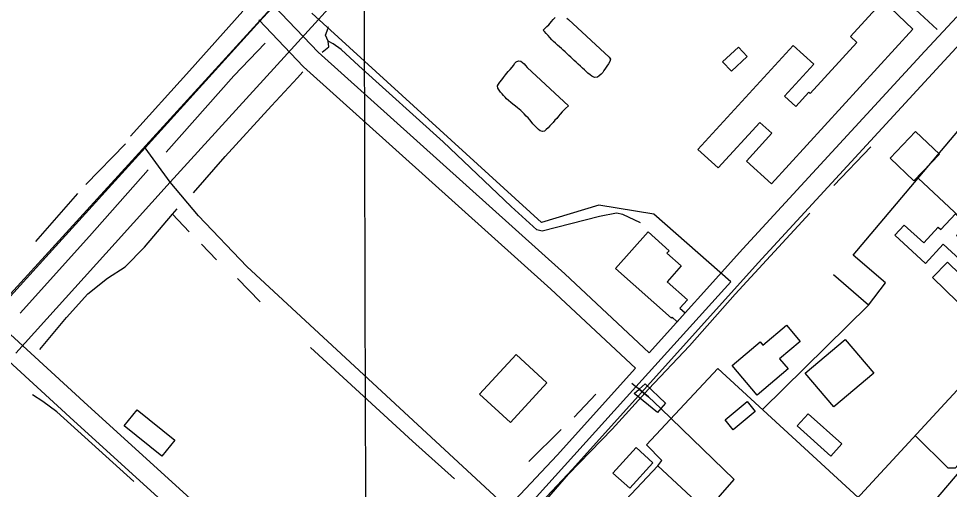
# Model space of a CAD drawing. Extents: x 3355677 to 3393573, y 612928 to 638357.
# Drawn here: x 3380357 to 3381706, y 621073 to 621756 of the extents above; entities that cross this region are included whole.
import ezdxf

# ---------------------------------------------------------------- set-up
doc = ezdxf.new("R2010")
doc.units = 0
for name, color, linetype in [('V-BLDG-OTLN', 7, 'Continuous'), ('V-BRDG-OTLN', 7, 'Continuous'), ('V-GRID-MAJR', 7, 'Continuous'), ('V-RAIL-TRAK', 7, 'Continuous'), ('V-ROAD-CNTR', 7, 'Continuous'), ('V-SITE-OTLN', 7, 'Continuous'), ('V-TOPO-SHOR', 7, 'Continuous'), ('V-UTIL-LINE', 7, 'Continuous')]:
    doc.layers.add(name, color=color, linetype=linetype)

msp = doc.modelspace()

# ---------------------------------------------------------------- linework, layer by layer
at = {"layer": 'V-BLDG-OTLN'}
for points in [[(3381652.708, 621740.496), (3381447.786, 621516.09), (3381411.597, 621549.137), (3381448.406, 621589.446), (3381431.127, 621605.223), (3381370.771, 621539.126), (3381341.435, 621565.916), (3381479.173, 621716.751), (3381509.205, 621689.327), (3381466.977, 621643.085), (3381483.333, 621628.149), (3381502.207, 621648.8150000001), (3381504.122, 621647.068), (3381571.739, 621721.1140000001), (3381562.467, 621729.58), (3381609.963, 621781.591)], [(3381377.0763642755, 621693.1637010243), (3381400.1077985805, 621714.4234865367), (3381412.8093317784, 621700.6634922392), (3381389.7778974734, 621679.4037067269)], [(3381619.7922488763, 621553.2034464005), (3381656.9968735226, 621592.1797198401), (3381691.5066767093, 621559.2385440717), (3381654.302052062, 621520.2622706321)], [(3381671.170063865, 621400.8416502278), (3381626.8788440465, 621441.5895724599), (3381640.5085650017, 621456.404486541), (3381668.7566913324, 621430.4162103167), (3381689.801545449, 621453.2910517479), (3381693.601225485, 621449.7953461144), (3381714.540149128, 621472.5550457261), (3381731.1589517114, 621457.2657473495), (3381716.222754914, 621441.0307508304), (3381735.873625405, 621422.9519499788), (3381720.796187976, 621406.5634310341), (3381696.7699283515, 621428.6675898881)], [(3381222.008, 621393.491), (3381269.0500000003, 621446.3910000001), (3381299.558, 621419.261), (3381296.24, 621415.527), (3381317.002, 621397.063), (3381296.7600000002, 621374.299), (3381326.288, 621348.0380000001), (3381315.319, 621335.703), (3381322.62, 621329.208), (3381311.092, 621316.247), (3381303.848, 621322.688), (3381302.867, 621321.584)], [(3381717.855526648, 621345.146283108), (3381681.5695992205, 621380.31021278), (3381703.128556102, 621402.5571682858), (3381739.41448353, 621367.3932386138)], [(3381427.45510745, 621210.064553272), (3381391.05518025, 621252.713467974), (3381431.347099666, 621287.1013991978), (3381435.518091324, 621282.2144089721), (3381469.572023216, 621311.2783508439), (3381489.577983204, 621287.838397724), (3381459.779042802, 621262.404448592), (3381472.0010183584, 621248.084477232)], [(3381596.23476989, 621241.8794896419), (3381538.36988562, 621192.733587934), (3381496.8599686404, 621241.607490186), (3381554.7248529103, 621290.7533918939)], [(3381024.628, 621211.223), (3381077.606, 621268.899), (3381122.389, 621227.763), (3381069.411, 621170.087)], [(3381380.6196618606, 621174.0706047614), (3381412.50934013, 621200.645336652), (3381424.41714349, 621186.355972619), (3381392.5274652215, 621159.7812407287)], [(3380564.1388340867, 621121.5187303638), (3380509.73694289, 621165.52064236), (3380528.567905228, 621188.8025957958), (3380582.969796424, 621144.8006838)], [(3381485.1469406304, 621165.2123607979), (3381501.091779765, 621182.9288487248), (3381549.7387107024, 621139.1466108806), (3381533.7938715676, 621121.4301229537)], [(3381218.0425262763, 621097.0387793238), (3381251.691458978, 621134.1147051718), (3381276.049410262, 621112.0077493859), (3381242.4004775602, 621074.9318235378)]]:
    msp.add_lwpolyline(points, close=True, dxfattribs=at)
at = {"layer": 'V-BRDG-OTLN'}
msp.add_lwpolyline([(3381264.8680000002, 621226.319), (3381294.2430000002, 621198.061), (3381287.73, 621190.417), (3381282.946, 621184.802), (3381248.849, 621212.098), (3381256.3710000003, 621218.774)], close=True, dxfattribs=at)
msp.add_lwpolyline([(3381256.3710000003, 621218.774), (3381269.728, 621207.371), (3381287.73, 621190.417)], dxfattribs=at)
at = {"layer": 'V-GRID-MAJR'}
msp.add_spline([(3380867.299, 618367.203), (3380850.557, 624425.373), (3380833.806, 630486.627), (3380817.056, 636547.903), (3380817.048, 636550.964)], degree=3, dxfattribs=at)
at = {"layer": 'V-RAIL-TRAK'}
msp.add_lwpolyline([(3380352.6180000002, 621270.75), (3380496.7460000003, 621429.9720000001), (3380576.2, 621518.388), (3380756.577, 621716.024), (3380791.531, 621754.129), (3380988.411, 621971.166), (3381228.473, 622233.525), (3381284.054, 622294.185), (3381306.678, 622314.102), (3381331.119, 622332.5480000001), (3381382.119, 622371.0380000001), (3381417.934, 622404.226), (3381617.665, 622615.6)], dxfattribs=at)
at = {"layer": 'V-ROAD-CNTR'}
for p, q in [((3381251.395, 621221.9010000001), (3381245.3200000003, 621226.97)), ((3381256.3710000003, 621218.774), (3381251.395, 621221.9010000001)), ((3381393.7800000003, 621087.823), (3381287.73, 621190.417)), ((3381313.75, 620995.935), (3381393.7800000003, 621087.823))]:
    msp.add_line(p, q, dxfattribs=at)
for points in [[(3379694.12, 620644.703), (3382535.952, 623757.551), (3384147.191, 625535.174)], [(3380013.162, 620986.814), (3380148.012, 621136.819), (3380307.222, 621312.087), (3380410.13, 621425.376), (3380539.8310000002, 621568.355), (3380711.0500000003, 621757.099), (3380717.8310000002, 621764.574), (3381051.174, 622131.482), (3381182.666, 622275.468), (3381362.681, 622472.594), (3381699.823, 622844.278), (3382051.221, 623227.438), (3382358.918, 623567.588), (3382672.3200000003, 623912.5210000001), (3382981.928, 624250.768), (3383331.417, 624635.829), (3383600.1890000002, 624929.17), (3383887.949, 625245.439), (3384037.357, 625413.979), (3384075.974, 625457.542)], [(3380726.767, 621774.258), (3380790.6, 621707.121), (3381148.342, 621385.496), (3381270.841, 621271.184)], [(3381270.84, 621271.182), (3381406.2970000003, 621421.729), (3381670.3680000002, 621708.371), (3381716.602, 621758.353)], [(3380705.025, 621753.586), (3380769.668, 621685.5970000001), (3381128.078, 621363.372), (3381250.772, 621248.879)], [(3380957.3657174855, 620887.8758583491), (3381159.558, 621102.652), (3381428.481, 621401.531), (3381692.412, 621688.0210000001), (3381738.5100000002, 621737.857)], [(3381072.004, 621040.383), (3380915.674, 621185.408), (3380687.341, 621396.352), (3380617.203, 621469.834), (3380576.2, 621518.388), (3380555.558, 621547.122), (3380539.8310000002, 621568.355)], [(3382094.7290000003, 620468.251), (3382002.521, 620553.496), (3381677.8000000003, 620841.034), (3381618.3170000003, 620898.261), (3381606.045, 620920.5650000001), (3381607.029, 620951.304), (3381622.511, 620983.609), (3381673.13, 621043.121), (3381756.523, 621140.696), (3381918.649, 621307.993), (3382051.015, 621451.0650000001)], [(3380314.931, 621324.7170000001), (3380456.941, 621195.047), (3380753.923, 620924.6950000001), (3380860.614, 620826.942)], [(3380294.703, 621302.563), (3380436.7290000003, 621172.877), (3380733.693, 620902.5430000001), (3380840.5500000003, 620804.636)], [(3380860.613, 620826.941), (3380899.519, 620870.197), (3381137.482, 621122.97), (3381250.771, 621248.878)], [(3381287.73, 621190.417), (3381269.728, 621207.371), (3381256.3710000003, 621218.774)]]:
    msp.add_lwpolyline(points, dxfattribs=at)
at = {"layer": 'V-SITE-OTLN'}
for p, q in [((3381114.8019789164, 621460.2037606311), (3380781.434835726, 621763.3096493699)), ((3381197.839484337, 621485.0103763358), (3381114.8019789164, 621460.2037606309)), ((3381277.2122338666, 621472.0281817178), (3381197.839484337, 621485.0103763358)), ((3381388.9553078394, 621374.1422391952), (3381277.2122338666, 621472.0281817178)), ((3381251.3930434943, 621221.9010337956), (3381388.9553078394, 621374.1422391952)), ((3381089.503732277, 621042.737791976), (3381251.3930434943, 621221.9010337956))]:
    msp.add_line(p, q, dxfattribs=at)
at = {"layer": 'V-TOPO-SHOR'}
for p, q in [((3380453.8340000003, 621515.181), (3380511.288, 621573.932)), ((3381538.451, 621513.6), (3381592.215, 621569.588)), ((3380381.335, 621432.7660000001), (3380442.537, 621501.92)), ((3380603.602, 621446.667), (3380579.673, 621472.157)), ((3380643.421, 621406.1460000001), (3380621.614, 621428.764)), ((3380706.932, 621344.902), (3380673.748, 621378.827)), ((3380927.762, 621143.307), (3380779.9080000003, 621278.963)), ((3381216.863, 621160.64), (3381269.6750000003, 621218.518)), ((3381162.055, 621178.0430000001), (3381193.145, 621211.219)), ((3381096.091, 621113.572), (3381143.207, 621160.027)), ((3380988.417, 621088.6730000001), (3380927.762, 621143.307))]:
    msp.add_line(p, q, dxfattribs=at)
for points in [[(3380518.813, 621585.292), (3380604.503, 621680.033), (3380681.715, 621766.241)], [(3381212.4620000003, 621699.634), (3381214.404, 621696.628), (3381213.795, 621693.302), (3381211.795, 621690.125), (3381209.333, 621686.795), (3381207.176, 621683.852), (3381205.024, 621680.367), (3381203.254, 621677.426), (3381200.866, 621674.868), (3381198.089, 621672.617), (3381195.546, 621670.6), (3381191.45, 621670.434), (3381187.735, 621672.046), (3381185.1010000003, 621674.1240000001), (3381181.924, 621676.742), (3381178.824, 621679.439), (3381176.731, 621681.595), (3381174.173, 621683.983), (3381171.306, 621686.447), (3381167.662, 621689.761), (3381164.951, 621692.227), (3381162.159, 621694.768), (3381159.526, 621697.156), (3381156.89, 621699.7000000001), (3381154.332, 621702.241), (3381151.309, 621705.248), (3381148.829, 621707.48), (3381146.193, 621709.868), (3381143.6350000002, 621712.18), (3381140.768, 621714.644), (3381137.745, 621717.339), (3381134.646, 621720.112), (3381131.857, 621722.5), (3381129.606, 621724.812), (3381126.583, 621727.9720000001), (3381124.1010000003, 621730.981), (3381121.541, 621734.063), (3381119.059, 621736.76), (3381117.044, 621739.0750000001), (3381119.2, 621741.321), (3381122.207, 621744.037), (3381125.058, 621746.6730000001), (3381127.292, 621748.997), (3381129.295, 621751.555), (3381131.5270000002, 621754.189), (3381134.147, 621757.056)], [(3380796.665, 621706.86), (3380806.1040000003, 621714.458), (3380805.131, 621722.971), (3380801.3200000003, 621731.474), (3380805.074, 621741.895), (3380806.014, 621743.789)], [(3381151.309, 621756.182), (3381153.865, 621754.103), (3381212.4620000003, 621699.634)], [(3380570.646, 621561.796), (3380668.569, 621672.631), (3380713.774, 621720.01)], [(3381258.215, 621459.406), (3381232.631, 621471.628), (3381223.163, 621473.492), (3381198.575, 621468.687), (3381115.373, 621447.62), (3381107.7970000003, 621449.487), (3381070.794, 621483.439), (3380972.107, 621576.816), (3380849.7120000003, 621687.15), (3380824.094, 621710.728), (3380812.713, 621719.209), (3380805.131, 621722.971)], [(3381153.781, 621629.1240000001), (3381149.386, 621625.169), (3381147.076, 621622.8420000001), (3381144.764, 621620.518), (3381141.606, 621616.952), (3381139.218, 621614.085), (3381136.598, 621611.062), (3381134.134, 621608.351), (3381131.284, 621605.094), (3381128.971, 621602.692), (3381126.661, 621600.212), (3381124.12, 621597.345), (3381121.498, 621594.707), (3381118.879, 621592.536), (3381115.788, 621591.832), (3381112.538, 621593.058), (3381110.06, 621594.906), (3381106.804, 621598.066), (3381104.555, 621600.609), (3381102.073, 621603.307), (3381099.591, 621606.313), (3381097.42, 621609.012), (3381095.169, 621611.556), (3381092.4560000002, 621614.331), (3381089.586, 621617.4130000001), (3381087.106, 621619.957), (3381084.704, 621622.189), (3381082.224, 621624.4230000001), (3381079.666, 621626.502), (3381077.032, 621628.583), (3381073.004, 621631.7390000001), (3381069.9050000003, 621634.047), (3381066.727, 621636.8200000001), (3381064.015, 621639.3640000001), (3381061.842, 621641.752), (3381059.593, 621644.142), (3381057.4220000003, 621646.532), (3381055.096, 621649.1510000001), (3381053.079, 621651.775), (3381051.137, 621654.705), (3381050.664, 621657.949), (3381052.358, 621660.505), (3381054.359, 621663.295), (3381056.898, 621666.934), (3381059.5160000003, 621670.42), (3381062.286, 621673.983), (3381064.365, 621676.6190000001), (3381066.2120000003, 621679.019), (3381068.988, 621682.042), (3381071.914, 621685.22), (3381073.761, 621687.698), (3381075.838, 621690.797), (3381078.074, 621693.046), (3381081.316, 621694.3690000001), (3381084.409, 621693.836), (3381087.043, 621692.069), (3381089.289, 621690.066), (3381091.538, 621687.4450000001), (3381093.789, 621684.745), (3381153.781, 621629.1240000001)], [(3380609.934, 621502.86), (3380656.137, 621555.99), (3380723.097, 621629.05), (3380760.821, 621669.85), (3380768.366, 621678.388)], [(3380358.772, 621328.733), (3380459.525, 621440.523), (3380544.267, 621536.206)], [(3380387.3170000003, 621276.046), (3380425.971, 621322.5260000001), (3380457.092, 621356.684), (3380485.41, 621379.479), (3380510.9080000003, 621395.6410000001), (3380539.207, 621424.113), (3380579.673, 621472.157), (3380586.348, 621480.08)], [(3381269.6750000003, 621218.518), (3381329.098, 621281.148), (3381395.105, 621356.0970000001), (3381503.563, 621473.754)], [(3380523.761, 621084.759), (3380411.805, 621185.664), (3380391.8880000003, 621200.743), (3380376.721, 621210.16)], [(3381094.262, 621026.854), (3381153.666, 621095.161), (3381216.863, 621160.64)]]:
    msp.add_lwpolyline(points, dxfattribs=at)
at = {"layer": 'V-UTIL-LINE'}
for points in [[(3381687.975, 621739.929), (3381612.691, 621810.0210000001), (3381624.0470000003, 621825.261), (3381614.521, 621832.834), (3381603.163, 621817.595)], [(3381588.452, 621340.507), (3381613.061, 621372.892), (3381566.377, 621412.662), (3381751.969, 621632.74), (3381766.27, 621616.629), (3381790.8850000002, 621647.111), (3381813.2430000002, 621625.101)], [(3381660.597, 621524.3910000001), (3381780.627, 621412.14), (3381801.457, 621437.861), (3381865.262, 621380.0380000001)], [(3382005.259, 621448.328), (3381962.38, 621487.16), (3381755.907, 621259.417), (3381752.12, 621254.653), (3381472.151, 620951.85)], [(3381986.502, 621429.1), (3381989.3910000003, 621411.1510000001), (3381714.335, 621104.088), (3381703.937, 621104.055), (3381656.452, 621151.184)], [(3381434.965, 621188.947), (3381588.452, 621340.507), (3381537.957, 621384.068)], [(3381283.186, 621107.617), (3381288.865, 621115.235), (3381266.9390000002, 621137.976), (3381370.187, 621248.5210000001), (3381573.541, 621061.51)], [(3381462.345, 620940.908), (3381283.186, 621107.617), (3381166.861, 620983.742)]]:
    msp.add_lwpolyline(points, dxfattribs=at)

doc.saveas('drawing.dxf')
